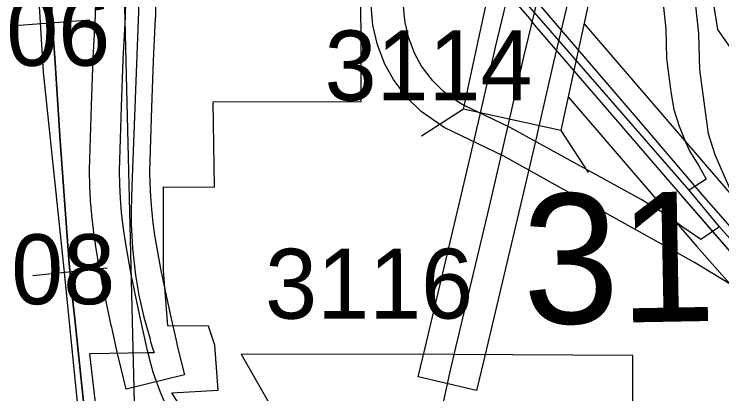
# Model space of a CAD drawing. Extents: x 23.6 to 68.7, y -63 to -29.
# Drawn here: x 44.699 to 45.408, y -57.161 to -56.781 of the extents above; entities that cross this region are included whole.
import ezdxf

# ---------------------------------------------------------------- set-up
doc = ezdxf.new("R2010")
doc.units = 0
for name, color, linetype in [('tdCoCityStreetMajor', 7, 'Continuous'), ('tdCoCorpBndry', 7, 'Continuous'), ('tdCoDivCarto', 7, 'Continuous'), ('tdCoHydroRiver', 7, 'Continuous'), ('tdCoPriCL', 7, 'Continuous'), ('tdCoPriDiv', 7, 'Continuous'), ('tdCoPrimary', 7, 'Continuous'), ('tdCoPriRamp', 7, 'Continuous'), ('tdCoRRCL', 7, 'Continuous'), ('tdCoSecRdNmbr', 7, 'Continuous'), ('tdCoSecRteBand', 7, 'Continuous'), ('tdCoSecRteCL', 7, 'Continuous'), ('tdCoSectLine', 7, 'Continuous'), ('tdCoSectNmbr', 7, 'Continuous'), ('tdCoStrucNonDivPri', 7, 'Continuous'), ('tdCoSurfConc', 7, 'Continuous'), ('tdCoSurfGravel', 7, 'Continuous'), ('tdCoTwpBndryShd', 7, 'Continuous')]:
    doc.layers.add(name, color=color, linetype=linetype)

msp = doc.modelspace()

# ---------------------------------------------------------------- linework, layer by layer
at = {"layer": 'tdCoCityStreetMajor'}
for points in [[(44.87936, -57.22525), (44.86799, -57.20759), (44.86108, -57.19328), (44.85023, -57.17059), (44.84592, -57.16028), (44.84201, -57.1498), (44.8385, -57.13918), (44.8354, -57.12843), (44.83334, -57.12009)], [(45.12009, -57.4066), (45.12237, -57.27793), (45.12332, -57.20839), (45.12499, -57.19244), (45.12713, -57.17886), (45.13547, -57.14028), (45.13986, -57.12174)]]:
    msp.add_lwpolyline(points, dxfattribs=at)
at = {"layer": 'tdCoCorpBndry'}
for points in [[(44.82704, -56.69021), (44.81684, -56.9532), (44.81616, -56.97698), (44.81635, -56.99072), (44.81772, -57.01517), (44.82082, -57.04229), (44.82415, -57.06211), (44.82897, -57.08424), (44.832, -57.09473), (44.83494, -57.10492), (44.83568, -57.10872), (44.83741, -57.11424), (44.83929, -57.12001), (44.83334, -57.12008), (44.77474, -57.12082), (44.80275, -57.36288)], [(44.90913, -57.24224), (44.85715, -57.16009), (44.90344, -57.15752), (44.90012, -57.11242), (44.89383, -57.0934), (44.85291, -57.09286), (44.84885, -57.03757), (44.84862, -56.95367), (44.89971, -56.95393), (44.89829, -56.8685), (45.04669, -56.86818), (45.04631, -56.71051)], [(45.31788, -57.41845), (45.31859, -57.12254), (45.13833, -57.12173), (44.92638, -57.12117), (44.96861, -57.19507)]]:
    msp.add_lwpolyline(points, dxfattribs=at)
at = {"layer": 'tdCoDivCarto'}
for p, q in [((45.16024, -56.72178), (45.21516, -56.78524)), ((45.32449, -56.88676), (45.22681, -56.77324)), ((45.21516, -56.78524), (45.21798, -56.78877)), ((45.21798, -56.78877), (45.22199, -56.79378)), ((45.22199, -56.79378), (45.22235, -56.79419)), ((45.22235, -56.79419), (45.36623, -56.9612)), ((45.3899, -56.9634), (45.32449, -56.88676)), ((45.36623, -56.9612), (45.36946, -56.96494)), ((45.36946, -56.96494), (45.43237, -57.03759)), ((45.4119, -56.98862), (45.3899, -56.9634))]:
    msp.add_line(p, q, dxfattribs=at)
for points in [[(45.4119, -56.98862), (45.3899, -56.9634), (45.32449, -56.88676), (45.22681, -56.77324), (45.22663, -56.77303), (45.22273, -56.76889), (45.21882, -56.76473), (45.15439, -56.68981), (45.03577, -56.55216), (45.0259, -56.54068)], [(45.4119, -56.98862), (45.3899, -56.9634), (45.32449, -56.88676), (45.22681, -56.77324), (45.22663, -56.77303), (45.22273, -56.76889), (45.21882, -56.76473), (45.15439, -56.68981), (45.03577, -56.55216), (45.0259, -56.54068)], [(45.4119, -56.98862), (45.3899, -56.9634), (45.32449, -56.88676), (45.22681, -56.77324), (45.22663, -56.77303), (45.22273, -56.76889), (45.21882, -56.76473), (45.15439, -56.68981), (45.03577, -56.55216), (45.0259, -56.54068)], [(45.05305, -56.59657), (45.16024, -56.72178), (45.21516, -56.78524), (45.21798, -56.78877), (45.22199, -56.79378), (45.22235, -56.79419), (45.36623, -56.9612), (45.36816, -56.96343)], [(45.05435, -56.59808), (45.16024, -56.72178), (45.21516, -56.78524), (45.21798, -56.78877), (45.22199, -56.79378), (45.22235, -56.79419), (45.36623, -56.9612), (45.36946, -56.96494)], [(45.05435, -56.59808), (45.16024, -56.72178), (45.21516, -56.78524), (45.21798, -56.78877), (45.22199, -56.79378), (45.22235, -56.79419), (45.36623, -56.9612), (45.36946, -56.96494)], [(45.36816, -56.96343), (45.43237, -57.03759), (45.45751, -57.06883), (45.52983, -57.15224)], [(45.36946, -56.96494), (45.43237, -57.03759), (45.45751, -57.06883), (45.53113, -57.15375)], [(45.36946, -56.96494), (45.43237, -57.03759), (45.45751, -57.06883), (45.53113, -57.15375)]]:
    msp.add_lwpolyline(points, dxfattribs=at)
at = {"layer": 'tdCoHydroRiver'}
msp.add_lwpolyline([(45.60135, -56.94674), (45.55, -56.91229), (45.52747, -56.89187), (45.46834, -56.86854), (45.43625, -56.84661), (45.42653, -56.83402), (45.42156, -56.8214), (45.40396, -56.79631), (45.39724, -56.75374), (45.39402, -56.74746), (45.3607, -56.72883), (45.34464, -56.70057), (45.30649, -56.67252), (45.25047, -56.59097), (45.22344, -56.57071), (45.20125, -56.56144), (45.18687, -56.54422)], dxfattribs=at)
at = {"layer": 'tdCoPriCL'}
for points in [[(45.02146, -56.54418), (45.0321, -56.53592), (45.0713, -56.56576), (45.1108, -56.59104), (45.14399, -56.60684), (45.1856, -56.62844), (45.24935, -56.66116), (45.28714, -56.68285), (45.312, -56.69954), (45.33255, -56.72324), (45.34413, -56.74853), (45.3494, -56.77381), (45.35177, -56.79593), (45.35256, -56.82516), (45.35519, -56.84597), (45.35704, -56.86071), (45.35967, -56.87625), (45.36494, -56.89311), (45.371, -56.90812), (45.37574, -56.91839), (45.38469, -56.93287), (45.39214, -56.94613), (45.375, -56.95718)], [(45.40552, -56.99386), (45.3868, -57.00661), (45.36994, -56.99476), (45.34835, -56.97948), (45.32702, -56.96658), (45.19519, -56.894), (45.1479, -56.87132), (45.13845, -56.86544), (45.12924, -56.85834), (45.11825, -56.84758), (45.1071, -56.83283), (45.10032, -56.82058), (45.09427, -56.80501), (45.09064, -56.78931), (45.0896, -56.78045), (45.08408, -56.70998), (45.08207, -56.69276), (45.07108, -56.66203), (45.057, -56.63063), (45.04564, -56.60628), (45.05916, -56.59102)], [(45.375, -56.95718), (45.22007, -56.77905), (45.09273, -56.63334), (45.05916, -56.59102)], [(45.40552, -56.99386), (45.375, -56.95718)], [(45.7676, -57.71404), (45.76604, -57.69098), (45.76202, -57.66087), (45.75735, -57.63832), (45.75361, -57.61823), (45.75236, -57.61462), (45.74301, -57.58115), (45.72111, -57.5214), (45.69406, -57.4441), (45.6554, -57.33459), (45.63833, -57.29465), (45.62384, -57.26341), (45.61063, -57.24119), (45.59517, -57.21767), (45.57231, -57.18611), (45.55813, -57.16872), (45.5372, -57.14553), (45.52285, -57.13007), (45.4716, -57.06867), (45.40552, -56.99386)]]:
    msp.add_lwpolyline(points, dxfattribs=at)
at = {"layer": 'tdCoPriDiv'}
for points in [[(45.26985, -56.79049), (45.42833, -56.97432), (45.55937, -57.12526), (45.59614, -57.16781), (45.61991, -57.20061), (45.65045, -57.24939), (45.68341, -57.32368), (45.77163, -57.57193), (45.78199, -57.60838), (45.79165, -57.65582), (45.79595, -57.68797), (45.80121, -57.76594)], [(45.25399, -56.86368), (45.38278, -57.01338), (45.44888, -57.08821), (45.50037, -57.14989), (45.54855, -57.20439), (45.57052, -57.23472), (45.59731, -57.27741), (45.62748, -57.34548), (45.71448, -57.59035), (45.72531, -57.62806), (45.73246, -57.6659), (45.73622, -57.69398), (45.74104, -57.76555)]]:
    msp.add_lwpolyline(points, dxfattribs=at)
at = {"layer": 'tdCoPrimary'}
for points in [[(45.58247, -57.18769), (45.48362, -57.0703), (45.47799, -57.06361), (45.44823, -57.02832), (45.41821, -56.99586), (45.4119, -56.98862), (45.3899, -56.9634), (45.32449, -56.88676), (45.22681, -56.77324), (45.22663, -56.77303), (45.22273, -56.76889), (45.21882, -56.76473), (45.15439, -56.68981), (45.03577, -56.55216), (45.0259, -56.54068), (44.965, -56.46991), (44.90557, -56.39864), (44.89885, -56.39059), (44.88446, -56.37082), (44.87103, -56.34861)], [(44.85175, -56.34959), (44.86151, -56.3674), (44.87225, -56.38351), (44.88519, -56.40157), (44.89885, -56.41915), (44.9585, -56.48828), (44.99404, -56.52946), (45.05139, -56.59462), (45.05435, -56.59808), (45.16024, -56.72178), (45.21516, -56.78524), (45.21798, -56.78877), (45.22199, -56.79378), (45.22235, -56.79419), (45.36623, -56.9612), (45.36946, -56.96494), (45.43237, -57.03759), (45.45751, -57.06883), (45.53113, -57.15375), (45.54024, -57.16426)], [(45.4119, -56.98862), (45.3899, -56.9634), (45.32449, -56.88676), (45.22681, -56.77324), (45.22663, -56.77303), (45.22273, -56.76889), (45.21882, -56.76473), (45.15439, -56.68981), (45.03577, -56.55216), (45.0259, -56.54068)], [(45.4119, -56.98862), (45.3899, -56.9634), (45.32449, -56.88676), (45.22681, -56.77324), (45.22663, -56.77303), (45.22273, -56.76889), (45.21882, -56.76473), (45.15439, -56.68981), (45.03577, -56.55216), (45.0259, -56.54068)], [(45.05435, -56.59808), (45.16024, -56.72178), (45.21516, -56.78524), (45.21798, -56.78877), (45.22199, -56.79378), (45.22235, -56.79419), (45.36623, -56.9612), (45.36946, -56.96494)], [(45.05435, -56.59808), (45.16024, -56.72178), (45.21516, -56.78524), (45.21798, -56.78877), (45.22199, -56.79378), (45.22235, -56.79419), (45.36623, -56.9612), (45.36946, -56.96494)], [(45.36946, -56.96494), (45.43237, -57.03759), (45.45751, -57.06883), (45.53113, -57.15375)], [(45.36946, -56.96494), (45.43237, -57.03759), (45.45751, -57.06883), (45.53113, -57.15375)]]:
    msp.add_lwpolyline(points, dxfattribs=at)
at = {"layer": 'tdCoPriRamp'}
for points in [[(45.18901, -56.92273), (45.12989, -56.89438), (45.10657, -56.87816), (45.09283, -56.8647), (45.07889, -56.84627), (45.07042, -56.83096), (45.06286, -56.8115), (45.05833, -56.79187), (45.05012, -56.6927), (45.04761, -56.67118), (45.03386, -56.63276), (45.01627, -56.59352)], [(45.42562, -56.97118), (45.41469, -56.95321), (45.40119, -56.92161), (45.39461, -56.90054), (45.38572, -56.83668), (45.38473, -56.80014), (45.38177, -56.77249), (45.37519, -56.74089), (45.3607, -56.70928), (45.33503, -56.67966), (45.30395, -56.6588), (45.25671, -56.63168)], [(45.41613, -57.05114), (45.38045, -57.02958), (45.18901, -56.92273)]]:
    msp.add_lwpolyline(points, dxfattribs=at)
at = {"layer": 'tdCoRRCL'}
for p, q in [((44.77477, -56.78699), (44.69997, -56.79246)), ((44.79232, -57.03533), (44.7177, -57.04287))]:
    msp.add_line(p, q, dxfattribs=at)
for points in [[(44.74304, -58.02709), (44.76931, -57.89147), (44.81182, -57.6985), (44.81455, -57.64954), (44.79729, -57.48236), (44.77338, -57.27577), (44.74918, -57.03605), (44.7285, -56.8389), (44.71925, -56.68428), (44.72623, -56.58003), (44.75567, -56.51663), (44.75861, -56.2741), (44.74198, -56.13026), (44.70218, -55.81778), (44.65912, -55.58769), (44.64404, -55.48836), (44.62763, -55.41748), (44.57914, -55.28846), (44.55498, -55.23342), (44.32042, -54.76664)], [(44.73584, -56.75049), (44.73715, -56.78666), (44.7403, -56.82965), (44.74528, -56.90777), (44.75419, -57.03098), (44.75682, -57.057), (44.75771, -57.06579), (44.75943, -57.08288), (44.76677, -57.15287), (44.77254, -57.20661)], [(44.77254, -57.20661), (44.76677, -57.15287), (44.75943, -57.08288), (44.75771, -57.06579), (44.75682, -57.057), (44.75419, -57.03098), (44.74528, -56.90777), (44.7403, -56.82965), (44.73715, -56.78666), (44.73584, -56.75049)]]:
    msp.add_lwpolyline(points, dxfattribs=at)
at = {"layer": 'tdCoSecRteBand'}
for points in [[(44.8114, -57.1564), (44.80422, -57.12727), (44.8036, -57.12476), (44.80352, -57.12444), (44.80344, -57.12411), (44.79679, -57.09427), (44.79675, -57.0941), (44.79671, -57.09393), (44.78734, -57.04954), (44.78726, -57.04914), (44.78718, -57.04874), (44.78299, -57.02581), (44.78295, -57.02561), (44.78292, -57.0254), (44.78062, -57.01175), (44.78054, -57.01132), (44.78048, -57.01089), (44.77857, -56.99718), (44.77851, -56.99675), (44.77847, -56.99632), (44.77695, -56.98256), (44.77691, -56.98213), (44.77687, -56.9817), (44.77575, -56.96789), (44.77572, -56.96746), (44.77569, -56.96703), (44.77497, -56.9532), (44.77495, -56.95277), (44.77494, -56.95234), (44.77462, -56.9385), (44.7746, -56.93769), (44.77463, -56.93688), (44.7766, -56.87276), (44.7766, -56.87267), (44.7766, -56.87259), (44.77833, -56.82524), (44.77834, -56.82501), (44.77835, -56.82478), (44.78055, -56.78234), (44.78152, -56.73423)], [(44.84149, -56.73631), (44.84052, -56.78403), (44.84051, -56.7845), (44.84049, -56.78497), (44.83828, -56.82765), (44.83657, -56.87469), (44.83462, -56.93791), (44.83492, -56.95051), (44.83559, -56.96348), (44.83664, -56.97642), (44.83806, -56.98933), (44.83985, -57.00219), (44.84205, -57.01522), (44.84613, -57.03755), (44.85538, -57.08137), (44.86193, -57.11071), (44.86247, -57.1129), (44.86966, -57.14203), (44.8114, -57.1564)], [(45.25743, -56.7528), (45.23922, -56.82893), (45.23922, -56.82895), (45.23922, -56.82895), (45.22259, -56.90211), (45.22257, -56.90222), (45.22254, -56.90232), (45.2042, -56.98043), (45.2042, -56.98047), (45.20419, -56.9805), (45.16905, -57.12866), (45.16213, -57.15785), (45.10375, -57.14401), (45.11067, -57.11482), (45.1458, -56.96669), (45.1641, -56.88871), (45.18071, -56.81566), (45.18075, -56.81547), (45.18079, -56.81531), (45.18083, -56.81514), (45.19907, -56.73884)]]:
    msp.add_lwpolyline(points, dxfattribs=at)
at = {"layer": 'tdCoSecRteCL'}
for points in [[(44.83334, -57.12009), (44.83272, -57.11757), (44.82607, -57.08774), (44.81669, -57.04335), (44.8125, -57.02041), (44.8102, -57.00676), (44.80829, -56.99304), (44.80677, -56.97928), (44.80565, -56.96547), (44.80493, -56.95164), (44.80461, -56.9378), (44.80658, -56.87368), (44.80831, -56.82633), (44.81053, -56.78342), (44.81152, -56.73484), (44.81546, -56.68404), (44.82237, -56.63669), (44.83026, -56.58318), (44.83194, -56.57148), (44.832, -56.57091)], [(45.13986, -57.12174), (45.175, -56.97358), (45.19333, -56.89547), (45.20996, -56.8223), (45.21001, -56.82212), (45.22825, -56.74582)]]:
    msp.add_lwpolyline(points, dxfattribs=at)
at = {"layer": 'tdCoSectLine'}
msp.add_lwpolyline([(44.80585, -56.62306), (44.83051, -57.63507)], dxfattribs=at)
at = {"layer": 'tdCoStrucNonDivPri'}
for p, q in [((45.149, -56.87603), (45.10696, -56.90311)), ((45.24673, -56.89719), (45.27381, -56.93923))]:
    msp.add_line(p, q, dxfattribs=at)
msp.add_lwpolyline([(45.149, -56.87603), (45.19591, -56.65935), (45.29365, -56.68051), (45.24673, -56.89719)], close=True, dxfattribs=at)
at = {"layer": 'tdCoSurfConc'}
msp.add_lwpolyline([(44.83334, -57.12009), (44.83272, -57.11757), (44.82607, -57.08774), (44.81669, -57.04335), (44.8125, -57.02041), (44.8102, -57.00676), (44.80829, -56.99304), (44.80677, -56.97928), (44.80565, -56.96547), (44.80493, -56.95164), (44.80461, -56.9378), (44.80658, -56.87368), (44.80831, -56.82633), (44.81053, -56.78342), (44.81152, -56.73484), (44.81546, -56.68404), (44.82237, -56.63669), (44.83026, -56.58318), (44.83194, -56.57148), (44.832, -56.57091)], dxfattribs=at)
at = {"layer": 'tdCoSurfGravel'}
msp.add_lwpolyline([(45.13986, -57.12174), (45.175, -56.97358), (45.19333, -56.89547), (45.20996, -56.8223), (45.21001, -56.82212), (45.22825, -56.74582)], dxfattribs=at)
at = {"layer": 'tdCoTwpBndryShd'}
msp.add_lwpolyline([(43.71876, -49.84409), (43.72061, -50.07095), (44.55313, -50.05574), (44.57062, -50.16586), (44.65206, -50.59761), (44.72461, -51.08943), (44.72931, -51.57958), (44.7461, -52.18403), (44.74944, -52.62075), (44.75986, -53.61968), (44.78663, -54.62135), (44.80886, -55.62407), (44.80372, -55.62236), (44.80372, -55.62412), (44.80585, -56.62306), (44.83051, -57.63507)], dxfattribs=at)

# ---------------------------------------------------------------- texts
at = {"layer": 'tdCoSecRdNmbr'}
for s, p in [('3106', (44.58713, -56.83255)), ('3114', (45.01004, -56.86717)), ('3108', (44.5921, -57.07137)), ('3116', (44.95048, -57.08579))]:
    msp.add_text(s, height=0.07, rotation=0.03532, dxfattribs=at).set_placement(p)
at = {"layer": 'tdCoSectNmbr'}
msp.add_text('31', height=0.13, rotation=1.03513, dxfattribs=at).set_placement((45.20917, -57.09146))

doc.saveas('drawing.dxf')
